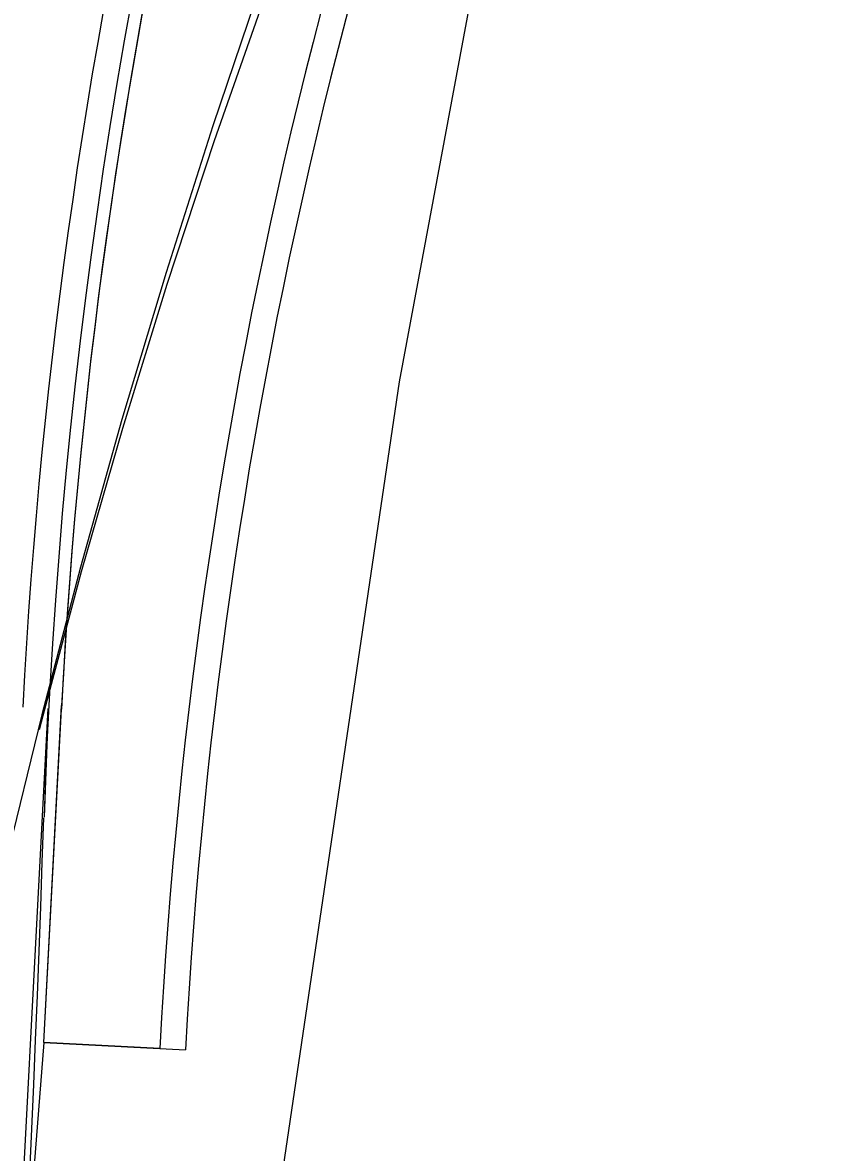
# Model space of a CAD drawing. Extents: x -14 to 1565148, y -25 to 642856.
# Drawn here: x 1564827.83 to 1564843.56, y 636313.69 to 636335.55 of the extents above; entities that cross this region are included whole.
import ezdxf

# ---------------------------------------------------------------- set-up
doc = ezdxf.new("R2010")
doc.units = 0
for name, color, linetype in [('DR_P_Drainage_Area', 7, 'Continuous'), ('DR_P_Erosion_Control', 7, 'Continuous'), ('GE_X_Alignment', 7, 'Continuous'), ('PV_P_EOP', 7, 'Continuous'), ('PV_X_EOP', 7, 'Continuous'), ('SC_Shading2', 7, 'Continuous')]:
    doc.layers.add(name, color=color, linetype=linetype)

msp = doc.modelspace()

# ---------------------------------------------------------------- linework, layer by layer
at = {"layer": 'DR_P_Drainage_Area'}
msp.add_arc((1564326.01, 636336.632), 502.5, 351.84508, 358.12168, dxfattribs=at)
at = {"layer": 'DR_P_Erosion_Control'}
for points in [[(1564841.215, 636356.205), (1564840.807, 636355.386), (1564839.472, 636352.641), (1564838.186, 636349.891), (1564836.949, 636347.133), (1564835.761, 636344.368), (1564834.625, 636341.597), (1564833.542, 636338.822), (1564832.512, 636336.044), (1564831.539, 636333.264), (1564830.622, 636330.483), (1564829.762, 636327.698), (1564828.962, 636324.919), (1564828.218, 636322.133), (1564828.149, 636321.862)], [(1564835.286, 636343.967), (1564834.518, 636342.003), (1564833.467, 636339.195), (1564832.464, 636336.378), (1564831.511, 636333.55), (1564830.607, 636330.713), (1564829.753, 636327.867), (1564828.951, 636325.013), (1564828.2, 636322.153), (1564827.5, 636319.28), (1564827.106, 636317.556)]]:
    msp.add_lwpolyline(points, dxfattribs=at)
at = {"layer": 'GE_X_Alignment'}
msp.add_lwpolyline([(1564830.484, 636315.698), (1564828.237, 636315.816), (1564828.584, 636322.338)], dxfattribs=at)
for centre, radius, start, end in [((1564935.682, 636316.638), 107.25, 135.38222, 176.95365), ((1564930.346, 636310.447), 100, 155.06295, 176.99004)]:
    msp.add_arc(centre, radius, start, end, dxfattribs=at)
at = {"layer": 'PV_P_EOP'}
for q in [(1564828.58, 636322.265), (1564827.462, 636305.843), (1564830.983, 636315.672)]:
    msp.add_line((1564828.237, 636315.816), q, dxfattribs=at)
for centre, radius, start, end in [((1564935.682, 636316.638), 108, 135.38222, 176.99233), ((1564935.682, 636316.638), 107.25, 135.38222, 176.99233), ((1564930.346, 636310.447), 100, 155.06295, 176.99004), ((1564930.346, 636310.447), 99.5, 155.06295, 176.99004)]:
    msp.add_arc(centre, radius, start, end, dxfattribs=at)
at = {"layer": 'PV_X_EOP'}
msp.add_arc((1564935.678, 636316.634), 110, 135.38222, 176.99004, dxfattribs=at)
at = {"layer": 'SC_Shading2'}
for p, q in [((1564843.038, 636371.156), (1564835.119, 636328.599)), ((1564835.119, 636328.599), (1564831.312, 636302.875)), ((1564825.696, 636272.257), (1564828.326, 636322.278)), ((1564828.326, 636322.278), (1564828.245, 636320.174))]:
    msp.add_line(p, q, dxfattribs=at)
msp.add_ellipse((1564935.682, 636316.638), major_axis=(103.369, -29.517), ratio=0.999149, start_param=2.887636, end_param=3.387039, dxfattribs=at)

doc.saveas('drawing.dxf')
